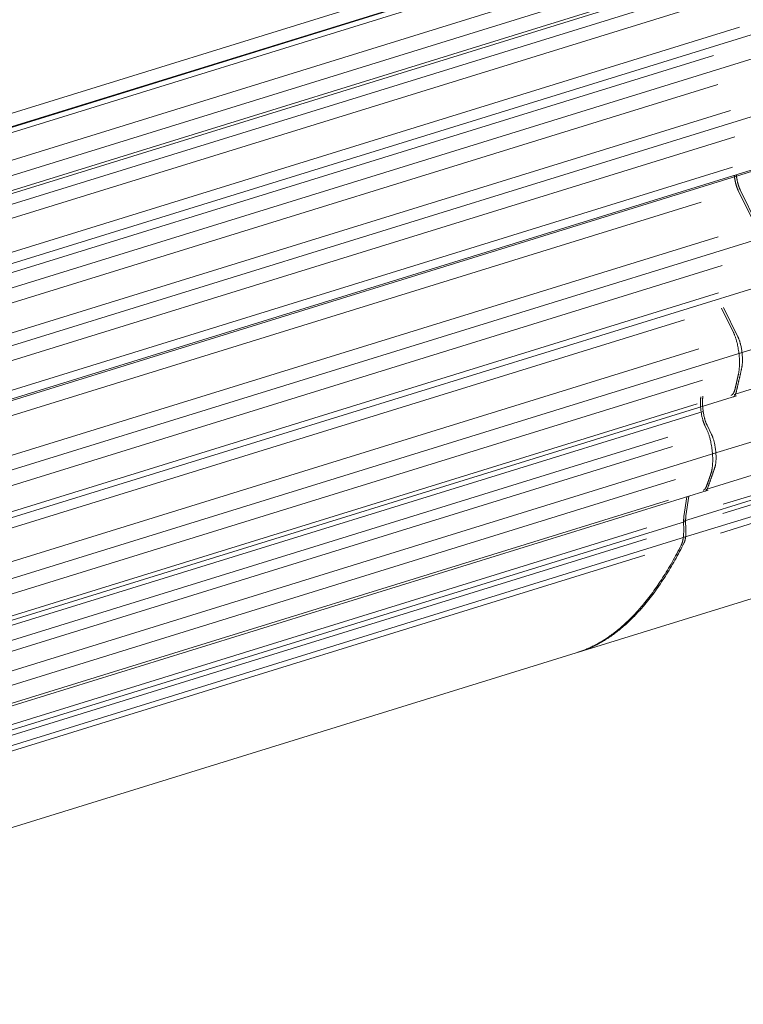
# Model space of a CAD drawing. Header units: millimetres. Extents: x 25069 to 61396, y 8621 to 21558.
# Tile 692 of 700: x 60624 to 60677, y 15370 to 15442. Entities that reach past the tile are written whole.
import ezdxf

# ---------------------------------------------------------------- set-up
doc = ezdxf.new("R2010")
doc.units = ezdxf.units.MM
doc.layers.add('10', color=7, linetype='Continuous')

msp = doc.modelspace()

# ---------------------------------------------------------------- linework, layer by layer
at = {"layer": '10', "color": 7, "linetype": 'Continuous', "lineweight": 20}
for p, q in [((60757.383, 15455.991), (60676.113, 15430.841)), ((60597.808, 15426.597), (60679.102, 15451.754)), ((60599.683, 15428.201), (60676.463, 15451.962)), ((60676.105, 15450.43), (60598.614, 15426.45)), ((60676.269, 15450.915), (60602.332, 15428.034)), ((60597.121, 15423.974), (60675.807, 15448.324)), ((60594.47, 15422.031), (60678.693, 15448.095)), ((60600.164, 15421.68), (60679.299, 15446.169)), ((60676.108, 15446.197), (60600.607, 15422.832)), ((60602.615, 15423.23), (60676.202, 15446.002)), ((60676.532, 15444.286), (60600.398, 15420.725)), ((60600.16, 15417.346), (60679.309, 15441.84)), ((60600.535, 15418.287), (60676.494, 15441.794)), ((60676.443, 15417.916), (60754.356, 15442.027)), ((60591.415, 15412.858), (60677.477, 15439.491)), ((60594, 15414.78), (60674.59, 15439.72)), ((60676.098, 15414.918), (60753.24, 15438.79)), ((60674.891, 15437.592), (60595.844, 15413.13)), ((60600.434, 15411.435), (60678.943, 15435.731)), ((60602.838, 15413.103), (60675.822, 15435.689)), ((60674.509, 15410.565), (60752.071, 15434.568)), ((60676.145, 15433.766), (60600.625, 15410.396)), ((60600.171, 15407.444), (60678.805, 15431.778)), ((60674.025, 15407.971), (60750.617, 15431.674)), ((60676.26, 15430.886), (60589.813, 15404.134)), ((60600.545, 15408.187), (60675.98, 15431.531)), ((60750.721, 15429.896), (60672.395, 15405.657)), ((60675.288, 15406.88), (60748.55, 15429.552)), ((60676.393, 15429.829), (60677.481, 15427.605)), ((60676.541, 15429.875), (60677.782, 15427.337)), ((60673.674, 15428.988), (60593.987, 15404.328)), ((60748.613, 15428.033), (60672.371, 15404.439)), ((60675.265, 15406.206), (60745.72, 15428.009)), ((60748.425, 15427.473), (60675.089, 15404.778)), ((60599.797, 15402.134), (60678.059, 15426.353)), ((60602.155, 15403.934), (60674.916, 15426.45)), ((60675.22, 15424.343), (60599.928, 15401.043)), ((60599.289, 15398.485), (60677.784, 15422.776)), ((60599.646, 15399.048), (60674.938, 15422.348)), ((60675.177, 15421.225), (60676.045, 15419.449)), ((60675.324, 15421.27), (60676.371, 15419.131)), ((60672.458, 15420.383), (60593.15, 15395.841)), ((60598.606, 15393.828), (60676.669, 15417.986)), ((60600.603, 15395.684), (60673.505, 15418.244)), ((60664.701, 15396.068), (60737.165, 15418.493)), ((60673.78, 15415.972), (60598.346, 15392.628)), ((60597.539, 15390.445), (60676.257, 15414.805)), ((60588.572, 15387.294), (60673.827, 15413.678)), ((60597.861, 15390.848), (60673.381, 15414.218)), ((60673.96, 15412.62), (60674.086, 15412.363)), ((60674.108, 15412.666), (60674.442, 15411.984)), ((60671.241, 15411.779), (60594.19, 15387.934)), ((60598.16, 15388.378), (60671.575, 15411.097)), ((60596.337, 15386.374), (60674.758, 15410.642)), ((60671.812, 15408.682), (60595.853, 15385.176)), ((60594.883, 15383.363), (60674.204, 15407.91)), ((60595.152, 15383.625), (60671.287, 15407.185)), ((60672.623, 15407.421), (60672.422, 15405.993)), ((60672.771, 15407.467), (60672.569, 15406.038)), ((60672.541, 15405.633), (60590.206, 15380.153)), ((60592.213, 15381.171), (60669.703, 15405.152)), ((60672.544, 15404.492), (60592.927, 15379.854)), ((60595.75, 15381.477), (60669.687, 15404.358)), ((60669.565, 15403.17), (60592.785, 15379.409)), ((60581.44, 15370.302), (60664.85, 15396.114))]:
    msp.add_line(p, q, dxfattribs=at)
for points, weights in [([(60676.393, 15429.829), (60676.261, 15430.099), (60676.155, 15430.489), (60676.099, 15430.941)], [1, 0.895031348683, 0.846491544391, 0.854380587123]), ([(60676.247, 15430.988), (60676.302, 15430.535), (60676.409, 15430.145), (60676.541, 15429.875)], [0.854402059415, 0.846404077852, 0.894936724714, 1]), ([(60676.41, 15416.41), (60676.609, 15417.306), (60676.451, 15418.62), (60676.045, 15419.449)], [1, 0.771109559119, 0.771109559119, 1]), ([(60676.371, 15419.131), (60676.674, 15418.513), (60676.793, 15417.533), (60676.647, 15416.859)], [1, 0.773030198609, 0.773030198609, 1]), ([(60676.247, 15415.105), (60676.384, 15415.679), (60676.518, 15416.264), (60676.647, 15416.859)], [1, 0.999905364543, 0.999905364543, 1]), ([(60676.168, 15415.351), (60676.251, 15415.7), (60676.331, 15416.053), (60676.41, 15416.41)], [1, 0.999965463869, 0.999965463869, 1]), ([(60675.878, 15414.85), (60676.005, 15414.898), (60676.104, 15415.076), (60676.168, 15415.351)], [0.882135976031, 0.890554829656, 0.929842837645, 1]), ([(60676.247, 15415.105), (60676.195, 15414.891), (60676.116, 15414.757), (60676.015, 15414.73)], [1, 0.927090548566, 0.887778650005, 0.882064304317]), ([(60673.96, 15412.62), (60673.687, 15413.179), (60673.562, 15414.06), (60673.659, 15414.748)], [1, 0.804737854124, 0.804737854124, 1]), ([(60673.807, 15414.793), (60673.71, 15414.106), (60673.834, 15413.225), (60674.108, 15412.666)], [1, 0.804737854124, 0.804737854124, 1]), ([(60674.399, 15409.133), (60674.683, 15409.963), (60674.541, 15411.434), (60674.086, 15412.363)], [1, 0.731876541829, 0.731876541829, 1]), ([(60674.442, 15411.984), (60674.78, 15411.292), (60674.888, 15410.196), (60674.678, 15409.569)], [1, 0.734258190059, 0.734258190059, 1]), ([(60674.153, 15408.072), (60674.332, 15408.558), (60674.507, 15409.057), (60674.678, 15409.569)], [1, 0.999898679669, 0.999898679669, 1]), ([(60674.08, 15408.231), (60674.188, 15408.527), (60674.294, 15408.827), (60674.399, 15409.133)], [1, 0.999962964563, 0.999962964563, 1]), ([(60673.83, 15407.911), (60673.931, 15407.941), (60674.015, 15408.052), (60674.08, 15408.231)], [0.910401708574, 0.920632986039, 0.950499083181, 1]), ([(60674.153, 15408.072), (60674.104, 15407.939), (60674.04, 15407.857), (60673.964, 15407.836)], [1, 0.949956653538, 0.919613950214, 0.908971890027]), ([(60672.399, 15405.319), (60672.386, 15405.568), (60672.394, 15405.797), (60672.422, 15405.993)], [1, 0.979597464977, 0.979597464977, 1]), ([(60672.569, 15406.038), (60672.537, 15405.81), (60672.532, 15405.538), (60672.554, 15405.245)], [1, 0.972537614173, 0.972537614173, 1]), ([(60672.223, 15403.891), (60672.368, 15404.178), (60672.431, 15404.69), (60672.399, 15405.319)], [1, 0.930781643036, 0.930781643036, 1]), ([(60672.554, 15405.245), (60672.594, 15404.724), (60672.549, 15404.293), (60672.431, 15404.057)], [1, 0.919030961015, 0.919030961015, 1]), ([(60664.597, 15396.036), (60667.499, 15396.931), (60670.063, 15399.623), (60672.223, 15403.891)], [0.929285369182, 0.941287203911, 0.964858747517, 1]), ([(60664.744, 15396.081), (60667.674, 15396.985), (60670.259, 15399.719), (60672.431, 15404.057)], [0.928645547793, 0.940647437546, 0.964432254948, 1])]:
    msp.add_rational_spline(points, weights, degree=3, dxfattribs=at)

doc.saveas('drawing.dxf')
